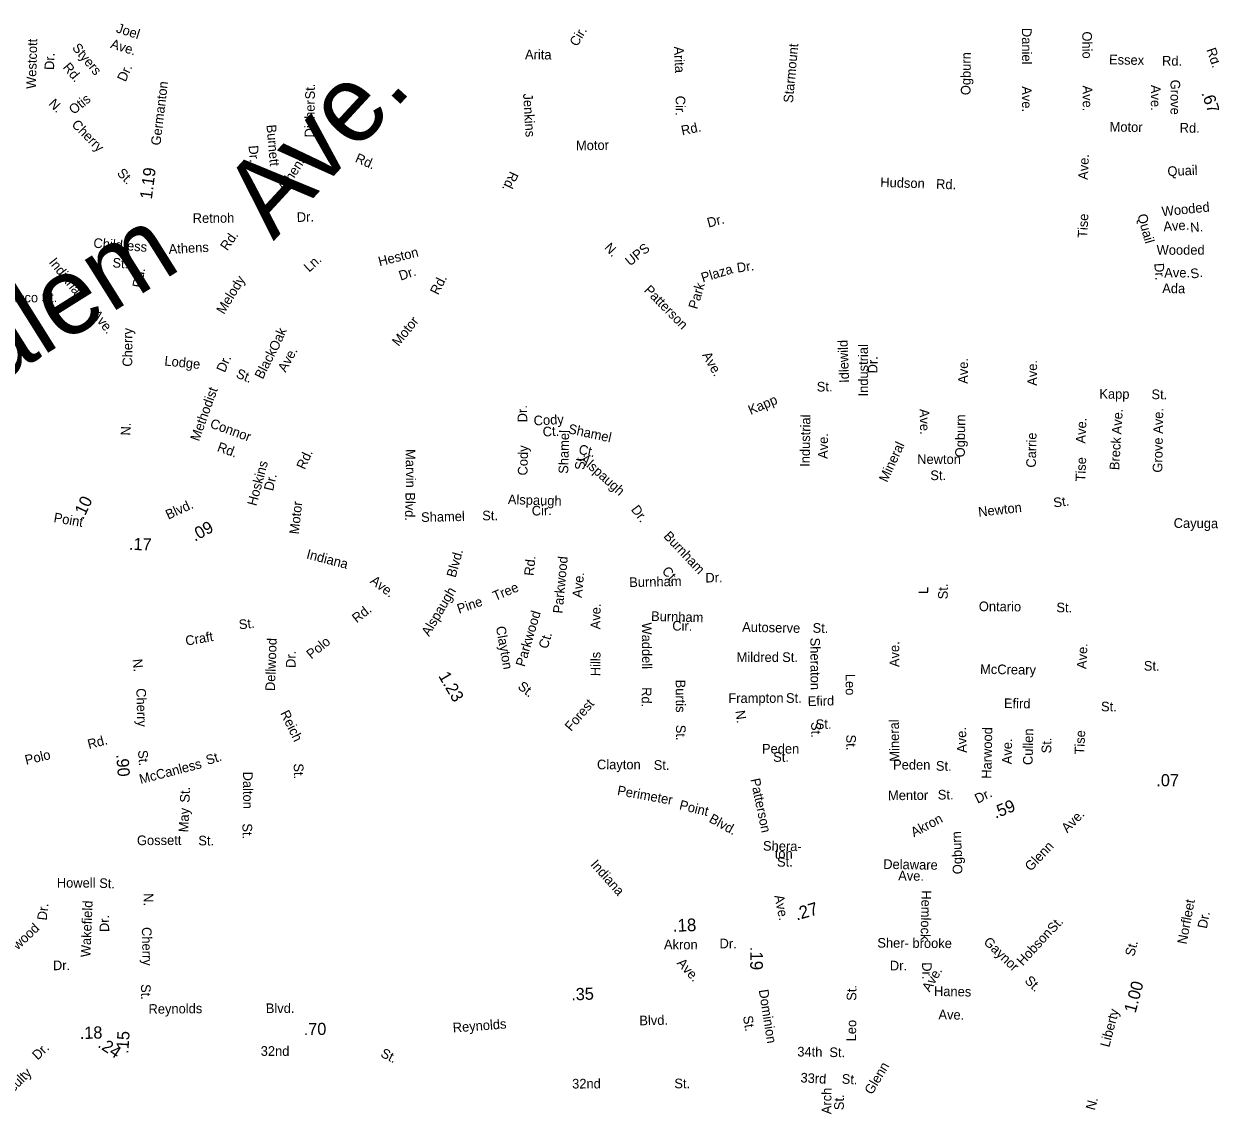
# Model space of a CAD drawing. Extents: x 1553981 to 1780076, y 812965 to 996873.
# Drawn here: x 1632669 to 1634131, y 849779 to 851122 of the extents above; entities that cross this region are included whole.
import ezdxf

# ---------------------------------------------------------------- set-up
doc = ezdxf.new("R2010")
doc.units = 0
for name, color, linetype in [('Exist Road Non-System Type 51 Label', 7, 'Continuous'), ('Exist Road Secondary Mileage Hundredths English Label', 7, 'Continuous'), ('Map Preparation Border Antique Large Shape', 7, 'Continuous')]:
    doc.layers.add(name, color=color, linetype=linetype)

msp = doc.modelspace()

# ---------------------------------------------------------------- texts
at = {"layer": 'Exist Road Non-System Type 51 Label'}
for s, height, rotation, p in [('Joel', 11.88, 342.5384, (1632782.1, 851111.9)), ('Westcott', 11.88, 88.2963, (1632684.1, 851041.8)), ('Cir.', 11.88, 59.2806, (1633350.8, 851093.3)), ('Daniel', 11.88, 270.0842, (1633898.6, 851117.1)), ('Ohio', 11.88, 270.4667, (1633972.9, 851112.7)), ('Styers', 11.88, 309.856, (1632728.1, 851092.2)), ('Ave.', 11.88, 342.5384, (1632775.1, 851092.6)), ('Arita', 11.88, 359.4031, (1633286.5, 851078.5)), ('Arita', 11.87, 272.5155, (1633470.1, 851094)), ('Starmount', 11.87, 84.7422, (1633616.5, 851024.3)), ('Dr.', 11.88, 88.2963, (1632706.5, 851065.1)), ('Rd.', 11.88, 309.856, (1632716.6, 851068.2)), ('Ogburn', 11.87, 89.4749, (1633835.2, 851034.2)), ('Essex', 11.88, 358.7286, (1634005.8, 851072.3)), ('Rd.', 11.88, 359.1753, (1634071.1, 851070.8)), ('Dr.', 11.88, 65.8914, (1632794.5, 851049.9)), ('Ave.', 95, 47.3024, (1632976.8, 850854.2)), ('St.', 11.87, 89.9373, (1633027.7, 851029)), ('Ave.', 11.88, 270.0842, (1633898.7, 851045.2)), ('Ave.', 11.88, 270.3376, (1633973.4, 851046.1)), ('Ave.', 11.88, 270.0509, (1634057.4, 851046.9)), ('Grove', 11.88, 270.0509, (1634081.6, 851053.3)), ('Otis', 11.88, 38.8597, (1632730.7, 851009.8)), ('Jenkins', 11.88, 273.5706, (1633284.1, 851036)), ('Cir.', 11.88, 269.9835, (1633472.1, 851033.6)), ('N.', 11.88, 313.7502, (1632699, 851023)), ('Disher', 11.87, 88.837, (1633026.8, 850982)), ('Cherry', 11.88, 314.6983, (1632727.3, 850997.1)), ('Motor', 11.88, 359.0986, (1634006.5, 850989.5)), ('Burnett', 11.88, 274.8276, (1632968.1, 850997.5)), ('Rd.', 11.88, 12.2729, (1633480.2, 850984.6)), ('Rd.', 11.88, 359.1667, (1634092.8, 850988.2)), ('Motor', 11.88, 1.0421, (1633349.4, 850966.2)), ('Dr.', 11.88, 274.8276, (1632946, 850971.9)), ('Athens', 11.88, 57.2511, (1632991.4, 850914.2)), ('Rd.', 11.88, 336.7939, (1633076.4, 850952.3)), ('Ave.', 11.88, 87.2138, (1633979.7, 850929.7)), ('St.', 11.87, 313.7565, (1632783.2, 850937.4)), ('Quail', 11.88, 2.5903, (1634078.1, 850934.5)), ('Rd.', 11.87, 245.0932, (1633268.3, 850941.3)), ('Hudson', 11.88, 358.1832, (1633724, 850921.2)), ('Rd.', 11.88, 358.1832, (1633792.7, 850919)), ('Wooded', 11.88, 5.861, (1634071.4, 850884.9)), ('Retnoh', 11.88, 0.4437, (1632877.3, 850876.8)), ('Dr.', 11.87, 1.8059, (1633005.6, 850878)), ('Dr.', 11.88, 15.1454, (1633512.6, 850871)), ('Tise', 11.88, 87.2138, (1633979.1, 850858.1)), ('Quail', 11.87, 285.8093, (1634040.6, 850886.2)), ('Salem', 95, 32.0713, (1632560.3, 850629.9)), ('Ave.', 11.88, 3.8085, (1634073.2, 850866.5)), ('N.', 11.88, 4.8319, (1634106.3, 850865.2)), ('Childress', 11.88, 355.4107, (1632754.6, 850846.4)), ('Rd.', 11.88, 54.8332, (1632919.9, 850841.8)), ('Athens', 11.88, 2.8908, (1632847.9, 850838.7)), ('Heston', 11.87, 14.3527, (1633107.5, 850823.3)), ('N.', 11.88, 313.1216, (1633383.4, 850845.7)), ('UPS', 11.88, 38.9972, (1633416, 850823.1)), ('Wooded', 11.88, 0.1288, (1634064.5, 850837.6)), ('Indiana', 11.88, 308.4959, (1632699.5, 850828.2)), ('St.', 11.88, 355.8492, (1632778.1, 850822.1)), ('Ln.', 11.88, 42.6874, (1633020.7, 850815.5)), ('Dr.', 11.87, 8.2693, (1633548.3, 850815.6)), ('Dr.', 11.88, 274.0588, (1634061.6, 850827)), ('Melody', 11.88, 58.721, (1632915.7, 850763.5)), ('Dr.', 11.88, 18.2762, (1633133.4, 850805.7)), ('Plaza', 11.88, 17.0764, (1633505.5, 850803.4)), ('Ave.', 11.88, 0.1288, (1634073.9, 850809.6)), ('S.', 11.87, 9.4973, (1634107.2, 850808.1)), ('Rd.', 11.88, 63.0299, (1633179.6, 850787.3)), ('Patterson', 11.88, 314.3687, (1633432.4, 850793.3)), ('Park', 11.88, 73.2893, (1633498.8, 850769.8)), ('Ada', 11.87, 359.5639, (1634071.4, 850790.4)), ('Tobacco', 11.88, 0.1113, (1632625.9, 850778.9)), ('St.', 11.88, 0.1655, (1632691, 850779.2)), ('Ave.', 11.88, 308.4433, (1632752.3, 850763.9)), ('Motor', 11.88, 51.1831, (1633130.9, 850724)), ('Oak', 11.88, 65.8377, (1632981.4, 850717.9)), ('Idlewild', 11.88, 92.1545, (1633685.8, 850680)), ('Industrial', 11.87, 90.0662, (1633709.1, 850663.1)), ('Lodge', 11.87, 354.2286, (1632842, 850701.3)), ('Dr.', 11.88, 66.654, (1632916.8, 850691.8)), ('Black', 11.88, 63.2994, (1632963.4, 850683.5)), ('Ave.', 11.87, 61.5586, (1632991.7, 850692.1)), ('Ave.', 11.88, 299.8084, (1633504.3, 850714.1)), ('Dr.', 11.88, 89.2174, (1633720.6, 850691.4)), ('Ave.', 11.88, 89.4759, (1633831.9, 850678.6)), ('St.', 11.88, 337.9005, (1632929.7, 850686.8)), ('Ave.', 11.87, 89.5768, (1633917.1, 850676.2)), ('St.', 11.87, 0.9025, (1633646, 850669.1)), ('Methodist', 11.88, 70.235, (1632885, 850607.1)), ('Kapp', 11.88, 359.3565, (1633993.9, 850660.5)), ('St.', 11.88, 359.3505, (1634058.1, 850659.8)), ('Dr.', 11.88, 91.1496, (1633289.4, 850631.3)), ('Kapp', 11.88, 23.0535, (1633564.5, 850640.2)), ('Cody', 11.88, 2.9968, (1633297.5, 850627.3)), ('Industrial', 11.87, 89.1695, (1633637.2, 850576.3)), ('Ave.', 11.88, 271.4802, (1633772.5, 850647.7)), ('Ogburn', 11.88, 89.2919, (1633828.2, 850588)), ('Ave.', 11.87, 86.6028, (1634021, 850616.1)), ('Ave.', 11.88, 89.1871, (1634072.2, 850617)), ('Connor', 11.88, 339.919, (1632897.6, 850625.1)), ('Ct.', 11.88, 2.9968, (1633308.6, 850613.6)), ('Shamel', 11.87, 347.6305, (1633339, 850617.9)), ('Ave.', 11.88, 87.2138, (1633976.7, 850604.9)), ('Rd.', 11.88, 339.919, (1632906.5, 850596.1)), ('Shamel', 11.88, 88.61, (1633339.7, 850567.7)), ('Ave.', 11.87, 89.1695, (1633659.4, 850586.1)), ('Mineral', 11.88, 65.193, (1633732.6, 850556.5)), ('Carrie', 11.87, 88.7913, (1633915.7, 850575.3)), ('Breck', 11.87, 86.6028, (1634018.3, 850572.1)), ('Grove', 11.88, 89.1871, (1634071.5, 850569.2)), ('Rd.', 11.88, 65.0738, (1633015.2, 850572.2)), ('Marvin', 11.88, 270.4473, (1633139.6, 850598.2)), ('Cody', 11.88, 88.6261, (1633289.5, 850565.6)), ('Ct.', 11.87, 347.6305, (1633351.8, 850592.6)), ('Hoskins', 11.88, 75.0945, (1632955.6, 850527.5)), ('St.', 11.88, 88.2094, (1633360, 850572.5)), ('Alspaugh', 11.88, 318.2411, (1633353.4, 850584.1)), ('Newton', 11.88, 0.0213, (1633769.6, 850579.9)), ('Tise', 11.88, 87.2138, (1633976.4, 850558.1)), ('Dr.', 11.88, 76.9319, (1632976.2, 850546)), ('St.', 11.88, 0.0213, (1633785.8, 850560)), ('Motor', 11.87, 83.9631, (1633008, 850492.9)), ('Blvd.', 11.88, 268.9627, (1633139.4, 850545.1)), ('Alspaugh', 11.87, 358.1838, (1633265.3, 850530.5)), ('St.', 11.88, 7.5794, (1633938.1, 850526.2)), ('Shamel', 11.87, 1.4121, (1633158.7, 850508.4)), ('St.', 11.88, 0.6402, (1633233.9, 850510.4)), ('Cir.', 11.87, 1.4421, (1633295, 850516.3)), ('Dr.', 11.88, 307.3831, (1633416.5, 850523.6)), ('Newton', 11.87, 6.4269, (1633845.4, 850514.8)), ('Cayuga', 11.88, 359.5706, (1634085.5, 850501.2)), ('Burnham', 11.88, 313.2774, (1633456.4, 850490.2)), ('Blvd.', 11.88, 74.3745, (1633201, 850439.2)), ('Rd.', 11.88, 84.3894, (1633297.2, 850441.7)), ('Parkwood', 11.88, 84.6125, (1633332.7, 850395.3)), ('Ct.', 11.88, 311.8271, (1633454.4, 850447.3)), ('Dr.', 11.87, 1.1773, (1633508.8, 850433.8)), ('Tree', 11.88, 22.8466, (1633249.8, 850411)), ('Ave.', 11.88, 84.6223, (1633356.5, 850414.6)), ('Burnham', 11.88, 1.3186, (1633415, 850428.2)), ('Alspaugh', 11.88, 59.533, (1633168.4, 850366.7)), ('L', 11.9, 89.5899, (1633783.1, 850419.7)), ('St.', 11.88, 89.5899, (1633807.2, 850413.1)), ('Rd.', 11.88, 38.0699, (1633079.3, 850383.4)), ('Pine', 11.87, 19.1155, (1633205.3, 850395.3)), ('Ave.', 11.87, 88.8062, (1633379.2, 850376.1)), ('Ontario', 11.88, 359.6248, (1633845.5, 850398.6)), ('St.', 11.88, 359.6248, (1633941, 850397.2)), ('St.', 11.88, 6.322, (1632934.7, 850376.1)), ('Parkwood', 11.88, 73.5499, (1633286.1, 850329.3)), ('Burnham', 11.87, 358.4305, (1633441.7, 850386.6)), ('Craft', 11.88, 9.9196, (1632869.3, 850356)), ('Clayton', 11.88, 280.171, (1633250.6, 850379.1)), ('Waddell', 11.87, 270.2759, (1633430.5, 850384.6)), ('Cir.', 11.88, 359.5989, (1633467.9, 850374.7)), ('Autoserve', 11.88, 358.7546, (1633553.9, 850373.3)), ('St.', 11.88, 359.1959, (1633640.7, 850372)), ('Dellwood', 11.88, 87.997, (1632978.5, 850300)), ('Polo', 11.87, 39.2627, (1633023.3, 850339)), ('Ct.', 11.88, 73.5499, (1633314.3, 850351.4)), ('Sheraton', 11.88, 270.3356, (1633638, 850365.9)), ('Ave.', 11.88, 90.3275, (1633747.6, 850329.7)), ('Dr.', 11.88, 89.3511, (1633003.9, 850328.6)), ('Hills', 11.88, 89.3694, (1633379.2, 850318.4)), ('Mildred', 11.88, 0.0024, (1633547.2, 850336)), ('St.', 11.88, 0.0024, (1633603.3, 850336)), ('Ave.', 11.88, 87.2138, (1633977.9, 850327.1)), ('McCreary', 11.88, 359.2019, (1633847, 850321.3)), ('St.', 11.88, 359.6248, (1634048.7, 850325.3)), ('Leo', 11.88, 270.6029, (1633681.3, 850321.3)), ('St.', 11.88, 321.3809, (1633276.7, 850304)), ('Rd.', 11.88, 269.304, (1633430.5, 850305)), ('Burtis', 11.87, 270.2683, (1633472.2, 850314.2)), ('Forest', 11.88, 49.5295, (1633343.4, 850249.8)), ('Frampton', 11.88, 0.2324, (1633537, 850285.4)), ('St.', 11.88, 0.2324, (1633608, 850285.6)), ('Efird', 11.87, 1.7831, (1633634.9, 850281.6)), ('Efird', 11.88, 359.2019, (1633876.4, 850279.2)), ('St.', 11.88, 359.6248, (1633996, 850275.2)), ('Reich', 11.87, 295.916, (1632984.8, 850273)), ('N.', 11.88, 277.8903, (1633545.6, 850275.6)), ('St.', 11.87, 270.2683, (1633472.5, 850258.6)), ('St.', 11.88, 270.6265, (1633639, 850262)), ('St.', 11.87, 1.7831, (1633644.8, 850253.2)), ('Mineral', 11.87, 90.8319, (1633747.7, 850213.3)), ('Rd.', 11.88, 14.8593, (1632749.5, 850228.5)), ('St.', 11.87, 270.4768, (1633682.2, 850246.5)), ('Ave.', 11.87, 91.99, (1633830.8, 850224.2)), ('Harwood', 11.88, 88.8655, (1633860.9, 850192)), ('Cullen', 11.88, 88.8655, (1633911.7, 850208.9)), ('St.', 11.88, 88.8655, (1633934.6, 850223.3)), ('Tise', 11.88, 87.2138, (1633975.2, 850221.7)), ('Peden', 11.88, 359.9019, (1633578.4, 850223.2)), ('Ave.', 11.88, 88.8655, (1633885.9, 850209.9)), ('Polo', 11.88, 13.385, (1632672.1, 850209.2)), ('McCanless', 11.88, 14.6212, (1632813.2, 850185.6)), ('St.', 11.88, 17.3785, (1632895.6, 850209)), ('Clayton', 11.88, 359.9438, (1633375.2, 850203.8)), ('St.', 11.88, 359.845, (1633445.1, 850203.1)), ('St.', 11.88, 359.9019, (1633592.2, 850213)), ('Peden', 11.88, 359.9019, (1633739.9, 850203.5)), ('St.', 11.88, 359.9019, (1633792.6, 850202)), ('Dalton', 11.87, 270.2411, (1632939.3, 850200.9)), ('St.', 11.88, 270.9071, (1633001.7, 850211)), ('Perimeter', 11.87, 349.6902, (1633399.5, 850172.3)), ('Patterson', 11.88, 281.8156, (1633564.2, 850191.4)), ('St.', 11.88, 88.8358, (1632873.4, 850162.6)), ('Mentor', 11.88, 0.4, (1633733.7, 850165.7)), ('St.', 11.88, 0.4, (1633795, 850166.5)), ('May', 11.87, 87.8032, (1632871.8, 850126)), ('Point', 11.87, 346.2047, (1633475.8, 850154.6)), ('Blvd.', 11.88, 330.94, (1633512.2, 850139.4)), ('Ave.', 11.88, 45.829, (1633954.5, 850124.8)), ('St.', 11.88, 270.9165, (1632938.5, 850137.1)), ('Ogburn', 11.88, 91.9513, (1633825.4, 850074.7)), ('Gossett', 11.88, 0.3302, (1632808.6, 850110.3)), ('St.', 11.87, 359.377, (1632884.1, 850110.1)), ('Shera-', 11.88, 359.1411, (1633579.6, 850103.6)), ('Glenn', 11.88, 46.5974, (1633909.5, 850077.4)), ('ton', 11.88, 0.3356, (1633594.2, 850093.7)), ('St.', 11.87, 0.2571, (1633597, 850083.8)), ('Delaware', 11.88, 359.0485, (1633727.7, 850081.1)), ('Howell', 11.87, 359.9705, (1632709.9, 850058)), ('St.', 11.88, 357.6449, (1632761.9, 850057.8)), ('Ave.', 11.88, 359.0485, (1633746.1, 850066.9)), ('Hemlock', 11.88, 268.7404, (1633775.1, 850054.8)), ('Dr.', 11.88, 83.8592, (1632697.4, 850017.2)), ('Wakefield', 11.88, 87.7137, (1632751.2, 849972.1)), ('Norfleet', 11.88, 79.3722, (1634101.4, 849987.6)), ('Dr.', 11.88, 90.4578, (1632774.4, 850003.3)), ('Dr.', 11.88, 79.3722, (1634126.3, 850006.9)), ('Lake- wood', 11.88, 43.2531, (1632629.6, 849950.4)), ('St.', 11.88, 47.5789, (1633937.3, 850001.2)), ('Sher- brooke', 11.875, 359.6195, (1633720.5, 849984.1)), ('Gaynor', 11.88, 316.3433, (1633850.5, 849989.9)), ('Hobson', 11.88, 47.5789, (1633899.7, 849960.9)), ('Dr.', 11.88, 0.12, (1632705.1, 849956.3)), ('Dr.', 11.88, 359.9199, (1633735.9, 849956)), ('Dr.', 11.87, 270.8792, (1633775.6, 849966)), ('Ave.', 11.88, 59.7309, (1633784.9, 849928.7)), ('St.', 11.88, 88.9118, (1633694.5, 849918.5)), ('Hanes', 11.88, 359.0485, (1633790.2, 849924.6)), ('St.', 11.88, 315.9661, (1633901.1, 849942.3)), ('Dominion', 11.88, 279.0796, (1633574.4, 849931.7)), ('Ave.', 11.88, 359.0485, (1633795.7, 849895.8)), ('St.', 11.88, 279.0796, (1633555, 849899.4)), ('Leo', 11.88, 88.9118, (1633694.1, 849868.5)), ('Dr.', 11.88, 44.0288, (1632686.3, 849844.9)), ('32nd', 11.88, 359.8532, (1632961, 849850.8)), ('34th', 11.87, 359.4487, (1633621.9, 849850)), ('St.', 11.87, 359.4487, (1633661.4, 849849.3)), ('St.', 11.88, 332.8227, (1633107.7, 849850.3)), ('Faculty', 11.88, 45.0998, (1632643.6, 849792.4)), ('Glenn', 11.88, 59.4314, (1633714.1, 849802.1)), ('32nd', 11.88, 0.141, (1633344.6, 849810.5)), ('St.', 11.88, 0.141, (1633470.5, 849810.8)), ('33rd', 11.87, 356.9134, (1633625.6, 849818.1)), ('St.', 11.87, 356.9134, (1633676.4, 849816.6)), ('Arch', 11.88, 89.4846, (1633663.8, 849778.8)), ('St.', 11.88, 89.4846, (1633679.2, 849783.8))]:
    msp.add_text(s, height=height, rotation=rotation, dxfattribs=at).set_placement(p)
at = {"layer": 'Exist Road Secondary Mileage Hundredths English Label'}
for s, height, rotation, p in [('.67', 15, 289.6598, (1634119.3, 851036.8)), ('1.19', 15, 82.6306, (1632826.9, 850905.4)), ('.10', 15, 64.6357, (1632742.3, 850510.5)), ('.09', 15, 28.8722, (1632879.9, 850484)), ('.17', 15, 357.7675, (1632798.5, 850474.2)), ('1.23', 15, 300.3218, (1633179.4, 850318.8)), ('.90', 15, 274.4329, (1632783, 850222)), ('.07', 15, 359.6951, (1634064.1, 850182.9)), ('.59', 15, 22.1665, (1633866.1, 850142.7)), ('.27', 15.62, 16.2433, (1633621.1, 850017.4)), ('.18', 15.62, 2.0042, (1633468.8, 850003.5)), ('.19', 15.62, 270.1593, (1633563.9, 849985.3)), ('.35', 15, 2.1629, (1633343.7, 849919)), ('1.00', 15, 74.9458, (1634038.5, 849902.7)), ('.70', 15, 0.414, (1633014, 849876.3)), ('.18', 15, 1.6274, (1632738.3, 849871.4)), ('.15', 15, 86.4551, (1632797.9, 849853.1)), ('.24', 15, 326.2102, (1632759.4, 849862.3))]:
    msp.add_text(s, height=height, rotation=rotation, dxfattribs=at).set_placement(p)
at = {"layer": 'Map Preparation Border Antique Large Shape'}
for s, height, rotation, p in [('Rd.', 11.88, 288.9111, (1634125.7, 851090.3)), ('Germanton', 11.87, 83.0812, (1632837.4, 850971.8)), ('Rd.', 11.87, 79.899, (1632814.5, 850796.3)), ('Cherry', 11.88, 89.382, (1632802.7, 850699.7)), ('N.', 11.87, 88.1482, (1632800.4, 850614.8)), ('Blvd.', 11.88, 24.7961, (1632847.2, 850511.2)), ('Point', 11.88, 350.3055, (1632705.4, 850508.4)), ('Indiana', 11.87, 345.307, (1633016.5, 850463.7)), ('Ave.', 11.88, 322.8611, (1633094.9, 850434)), ('N.', 11.88, 275.9284, (1632803.2, 850339.2)), ('Cherry', 11.87, 271.7875, (1632807.7, 850303.5)), ('St.', 11.88, 274.4329, (1632809.8, 850227)), ('Dr.', 11.88, 25.9623, (1633844, 850161.3)), ('Akron', 11.88, 28.0157, (1633765.6, 850119.9)), ('Indiana', 11.88, 311.6227, (1633366.5, 850086)), ('N.', 11.87, 270.2191, (1632817, 850051.2)), ('Ave.', 11.87, 281.56, (1633593.5, 850047.9)), ('Cherry', 11.87, 271.2134, (1632814.6, 850009.3)), ('Akron', 11.88, 359.6024, (1633457.7, 849982.1)), ('Dr.', 11.88, 359.6024, (1633526.1, 849983.3)), ('St.', 11.88, 75.5465, (1634036.8, 849972.5)), ('Ave.', 11.87, 312.1393, (1633472.9, 849964.5)), ('St.', 11.88, 270.4899, (1632813.6, 849939.1)), ('Reynolds', 11.87, 0.7384, (1632822.9, 849902.5)), ('Blvd.', 11.88, 0.2627, (1632967.3, 849903.4)), ('Liberty', 11.88, 75.2778, (1634006.1, 849860.6)), ('Reynolds', 11.87, 4.3737, (1633198, 849879.5)), ('Blvd.', 11.87, 1.3519, (1633427.5, 849888.3)), ('N.', 11.88, 74.6639, (1633988.3, 849783))]:
    msp.add_text(s, height=height, rotation=rotation, dxfattribs=at).set_placement(p)

doc.saveas('drawing.dxf')
